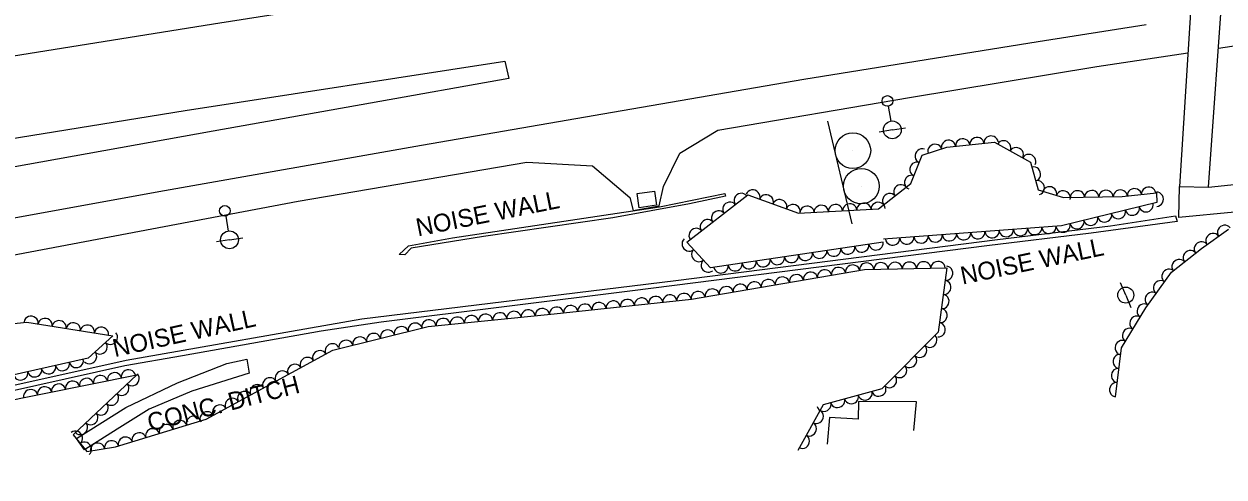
# Model space of a CAD drawing. Extents: x 1722896 to 1754269, y 648279 to 666297.
# Drawn here: x 1747925.5 to 1748262.4, y 652508.8 to 652636 of the extents above; entities that cross this region are included whole.
import ezdxf

# ---------------------------------------------------------------- set-up
doc = ezdxf.new("R2010")
doc.units = 0
for name, color, linetype in [('DESIGN - CENTERLINE - Proposed', 7, 'Continuous'), ('DESIGN - CENTERLINE - Proposed Text', 7, 'Continuous'), ('DESIGN - PUBLIC HEARING - Shapes', 7, 'Continuous'), ('DESIGN - SCRATCH - User 1', 7, 'Continuous'), ('SURVEY - CENTERLINE - Preliminary Text', 7, 'Continuous'), ('SURVEY - CONTOURS - Intermediate with optional Text', 7, 'Continuous'), ('SURVEY - DRAINAGE - Natural Features', 7, 'Continuous'), ('SURVEY - DTM - Breaklines', 7, 'Continuous'), ('SURVEY - VEGETATION - Features with Text', 7, 'Continuous')]:
    doc.layers.add(name, color=color, linetype=linetype)

msp = doc.modelspace()

# ---------------------------------------------------------------- linework, layer by layer
at = {"layer": 'DESIGN - CENTERLINE - Proposed'}
for points in [[(1748249.95, 652590.39), (1748258.07, 652590.21), (1748262.31, 652649.43), (1748271.07, 652793.96), (1748262.8, 652793.7), (1748249.95, 652590.39)], [(1747942.51, 652516.41), (1747940.28, 652519.62), (1747954.15, 652528.31), (1747968.67, 652535.19), (1747982.45, 652540.71), (1747988.11, 652541.92), (1747988.77, 652537.96), (1747972.68, 652532.86), (1747960.7, 652527.88), (1747951.69, 652522.2), (1747942.51, 652516.41)]]:
    msp.add_lwpolyline(points, dxfattribs=at)
at = {"layer": 'DESIGN - CENTERLINE - Proposed Text'}
msp.add_lwpolyline([(1748175.37, 652521.87), (1748176.15, 652529.92), (1748159.83, 652529.95), (1748159.7, 652525.05), (1748151.68, 652525.49), (1748151, 652517.98)], dxfattribs=at)
at = {"layer": 'DESIGN - PUBLIC HEARING - Shapes'}
for p, q in [((1748158.01, 652579.86), (1748151.18, 652608.75)), ((1748158.28, 652600.45), (1748158.28, 652600.45)), ((1748160.64, 652590.46), (1748160.64, 652590.46))]:
    msp.add_line(p, q, dxfattribs=at)
for centre in [(1748158.25, 652600.46), (1748160.61, 652590.48)]:
    msp.add_circle(centre, 5, dxfattribs=at)
at = {"layer": 'DESIGN - SCRATCH - User 1'}
for points in [[(1748032.49, 652571.18), (1748030.85, 652571.29), (1748033.51, 652573.73), (1748045.84, 652575.97), (1748103.98, 652584.69), (1748122.27, 652588.43), (1748122.46, 652587.71), (1748112.4, 652585.48), (1748090.81, 652581.6), (1748054.59, 652576.31), (1748034.21, 652573.03), (1748032.49, 652571.18)], [(1747806.98, 652512.67), (1747824.54, 652513.11), (1747829.94, 652514.03), (1747859.92, 652520.63), (1747954.21, 652541.57), (1748020.41, 652553.18), (1748108.58, 652563.96), (1748198.85, 652575.52), (1748230.62, 652579.34), (1748248.87, 652582.17), (1748249.29, 652580.55), (1748225.18, 652577.32), (1748195.87, 652573.72), (1748096.38, 652561.05), (1748025.8, 652552.3), (1748008.93, 652549.72), (1747970.06, 652542.82), (1747953.85, 652540), (1747838.14, 652514.18), (1747826.59, 652511.79), (1747807.7, 652511.28)]]:
    msp.add_lwpolyline(points, dxfattribs=at)
at = {"layer": 'SURVEY - CENTERLINE - Preliminary Text'}
for points in [[(1748260.86, 652629.23), (1748315.9, 652637.52), (1748407.18, 652650.17), (1748471.82, 652659.22), (1748573.73, 652672.48), (1748658.15, 652681.85), (1748746.01, 652690.16), (1748818.93, 652695.7), (1748885.7, 652700.49), (1748909.06, 652698.24), (1748918.93, 652693.59), (1748922.34, 652687.75), (1748921.77, 652684.77), (1748929.7, 652685.26), (1748931.21, 652690.64), (1748941.84, 652699.89), (1748951.36, 652702.78), (1749001.39, 652704.43), (1749076.95, 652706.85), (1749150.8, 652708.78), (1749231.38, 652711.93), (1749278.04, 652713.52)], [(1747777.58, 652602.03), (1747841.35, 652613.82), (1747901.45, 652623.68), (1747980.52, 652636.34), (1748061.8, 652649.17), (1748137.72, 652660.18), (1748205.38, 652670.02), (1748246.17, 652675.61)], [(1747788.62, 652554.66), (1747849.57, 652567.9), (1747905.21, 652578.42), (1747963.4, 652588.98), (1748037.15, 652601.99), (1748090.79, 652611.26), (1748144.51, 652620.49), (1748210.23, 652631.15), (1748240.58, 652635.88)], [(1747791.71, 652544.58), (1747850.87, 652557.68), (1747920.34, 652570.75), (1748002.53, 652586.23), (1748066.7, 652597.22), (1748085.18, 652596.22), (1748095.66, 652587.27), (1748096.61, 652583.63), (1748103.82, 652584.97), (1748105.08, 652590.39), (1748109.62, 652599.74), (1748120.32, 652606.21), (1748174.11, 652615.42), (1748226.74, 652624.08), (1748252.32, 652627.94)], [(1747782.77, 652579.75), (1747827.32, 652587.86), (1747904.23, 652600.96), (1747970.74, 652611.7), (1748060.57, 652625.62), (1748061.64, 652620.73), (1748022.86, 652613.84), (1747978.62, 652605.89), (1747921.92, 652595.71), (1747864.37, 652584.24), (1747817.73, 652574.53), (1747785.8, 652567.47)], [(1748265.37, 652583.2), (1748249.74, 652581.72), (1748249.95, 652590.39), (1748258.07, 652590.21), (1748281.28, 652592.59)]]:
    msp.add_lwpolyline(points, dxfattribs=at)
at = {"layer": 'SURVEY - DRAINAGE - Natural Features'}
msp.add_line((1748100.4, 652586.75), (1748100.4, 652586.75), dxfattribs=at)
msp.add_lwpolyline([(1748098.21, 652584.42), (1748097.64, 652588.38), (1748102.59, 652589.09), (1748103.15, 652585.13), (1748098.21, 652584.42)], dxfattribs=at)
at = {"layer": 'SURVEY - DTM - Breaklines'}
for p, q in [((1748168.2, 652612.94), (1748168.91, 652608.75)), ((1748169.33, 652606.29), (1748165.63, 652605.66)), ((1748169.33, 652606.29), (1748173.02, 652606.91)), ((1747982.17, 652582.06), (1747982.84, 652577.87)), ((1747983.24, 652575.4), (1747979.54, 652574.8)), ((1747983.24, 652575.4), (1747986.94, 652575.99)), ((1748234.85, 652559.89), (1748233.39, 652563.35)), ((1748234.85, 652559.89), (1748236.3, 652556.44))]:
    msp.add_line(p, q, dxfattribs=at)
for centre, radius in [((1748167.95, 652614.42), 1.5), ((1748169.33, 652606.29), 2.5), ((1747981.93, 652583.54), 1.5), ((1747983.24, 652575.4), 2.5), ((1748234.85, 652559.89), 2.25)]:
    msp.add_circle(centre, radius, dxfattribs=at)
at = {"layer": 'SURVEY - VEGETATION - Features with Text'}
for points in [[(1748166.72, 652574.72), (1748118.23, 652567.5), (1748111.67, 652574.78), (1748128.77, 652588.07), (1748143, 652582.9), (1748165.46, 652584.07), (1748174.54, 652591.26), (1748177.68, 652599.19), (1748184.59, 652601.46), (1748198.03, 652602.8), (1748208.16, 652597.23), (1748210.29, 652589.43), (1748217.39, 652587.26), (1748233.89, 652587.54), (1748243.49, 652588.58), (1748243.55, 652585.86), (1748216.79, 652579.29), (1748166.81, 652575.57)], [(1748231.94, 652531.32), (1748233.66, 652545.03), (1748240.46, 652556.32), (1748247.7, 652566.34), (1748256.11, 652573.01), (1748263.68, 652578.41)], [(1747807.65, 652508.78), (1747830.87, 652511.03), (1747869.44, 652519.42), (1747917.19, 652529.38), (1747957.17, 652537.47), (1747939.36, 652520.65), (1747943.16, 652515.93), (1747951.23, 652517.28), (1747976.66, 652525.06), (1748012.21, 652544.39), (1748038.99, 652551.03), (1748074.42, 652554.58), (1748112.9, 652558.71), (1748161.54, 652567.04), (1748184.61, 652567.51), (1748182.23, 652549.43), (1748166.38, 652533.57), (1748149.89, 652529.05), (1748142.76, 652516.27)], [(1747800.02, 652528.49), (1747838.16, 652539.02), (1747886.87, 652548.17), (1747926.36, 652552.25), (1747950.46, 652548.47), (1747943.57, 652542.13), (1747894.82, 652531.21), (1747823.32, 652514.61), (1747806.34, 652513.44)]]:
    msp.add_lwpolyline(points, dxfattribs=at)
for centre, major_axis in [((1748193.06, 652602.3), (1.99, 0.2)), ((1748197.04, 652602.7), (1.99, 0.2)), ((1748177.6, 652598.99), (0.74, 1.86)), ((1748181.27, 652600.37), (1.9, 0.62)), ((1748185.1, 652601.51), (1.99, 0.2)), ((1748189.08, 652601.91), (1.99, 0.2)), ((1748200.66, 652601.35), (1.75, -0.96)), ((1748204.17, 652599.42), (1.75, -0.96)), ((1748176.13, 652595.27), (0.74, 1.86)), ((1748207.67, 652597.5), (1.75, -0.96)), ((1748209.06, 652593.91), (0.53, -1.93)), ((1748171.65, 652588.97), (1.57, 1.24)), ((1748174.66, 652591.55), (0.74, 1.86)), ((1748210.12, 652590.05), (0.53, -1.93)), ((1748213.5, 652588.45), (1.91, -0.59)), ((1748126.82, 652586.55), (1.58, 1.23)), ((1748130.2, 652587.55), (1.88, -0.68)), ((1748133.96, 652586.18), (1.88, -0.68)), ((1748168.51, 652586.49), (1.57, 1.24)), ((1748217.33, 652587.28), (1.91, -0.59)), ((1748221.32, 652587.32), (2, 0.03)), ((1748225.32, 652587.39), (2, 0.03)), ((1748229.32, 652587.46), (2, 0.03)), ((1748233.32, 652587.53), (2, 0.03)), ((1748237.3, 652587.91), (1.99, 0.22)), ((1748241.28, 652588.34), (1.99, 0.22)), ((1748243.53, 652586.81), (0.04, -2)), ((1748120.5, 652581.64), (1.58, 1.23)), ((1748123.66, 652584.09), (1.58, 1.23)), ((1748137.72, 652584.82), (1.88, -0.68)), ((1748141.48, 652583.45), (1.88, -0.68)), ((1748145.38, 652583.02), (2, 0.1)), ((1748149.38, 652583.23), (2, 0.1)), ((1748153.37, 652583.44), (2, 0.1)), ((1748157.37, 652583.65), (2, 0.1)), ((1748161.36, 652583.86), (2, 0.1)), ((1748165.36, 652584.07), (2, 0.1)), ((1748236.7, 652584.18), (-1.94, -0.48)), ((1748240.58, 652585.13), (-1.94, -0.48)), ((1748117.34, 652579.19), (1.58, 1.23)), ((1748221.16, 652580.36), (-1.94, -0.48)), ((1748225.04, 652581.32), (-1.94, -0.48)), ((1748228.93, 652582.27), (-1.94, -0.48)), ((1748232.81, 652583.22), (-1.94, -0.48)), ((1748114.18, 652576.73), (1.58, 1.23)), ((1748185.37, 652576.95), (-1.99, -0.15)), ((1748189.36, 652577.25), (-1.99, -0.15)), ((1748193.35, 652577.54), (-1.99, -0.15)), ((1748197.34, 652577.84), (-1.99, -0.15)), ((1748201.33, 652578.14), (-1.99, -0.15)), ((1748205.32, 652578.44), (-1.99, -0.15)), ((1748209.31, 652578.73), (-1.99, -0.15)), ((1748213.3, 652579.03), (-1.99, -0.15)), ((1748217.27, 652579.41), (-1.94, -0.48)), ((1748259.29, 652575.28), (1.63, 1.16)), ((1748262.55, 652577.6), (1.63, 1.16)), ((1748112.22, 652574.17), (-1.34, 1.49)), ((1748160.78, 652573.83), (-1.98, -0.29)), ((1748164.74, 652574.42), (-1.98, -0.29)), ((1748169.42, 652575.76), (-1.99, -0.15)), ((1748173.41, 652576.06), (-1.99, -0.15)), ((1748177.4, 652576.36), (-1.99, -0.15)), ((1748181.39, 652576.65), (-1.99, -0.15)), ((1748256.04, 652572.95), (1.57, 1.24)), ((1748114.89, 652571.2), (-1.34, 1.49)), ((1748137.04, 652570.3), (-1.98, -0.29)), ((1748141, 652570.89), (-1.98, -0.29)), ((1748144.95, 652571.48), (-1.98, -0.29)), ((1748148.91, 652572.07), (-1.98, -0.29)), ((1748152.87, 652572.66), (-1.98, -0.29)), ((1748156.82, 652573.25), (-1.98, -0.29)), ((1748252.91, 652570.47), (1.57, 1.24)), ((1748117.57, 652568.23), (-1.34, 1.49)), ((1748121.22, 652567.95), (-1.98, -0.29)), ((1748125.17, 652568.54), (-1.98, -0.29)), ((1748129.13, 652569.13), (-1.98, -0.29)), ((1748133.09, 652569.71), (-1.98, -0.29)), ((1748150.29, 652565.11), (1.97, 0.34)), ((1748154.23, 652565.79), (1.97, 0.34)), ((1748158.17, 652566.46), (1.97, 0.34)), ((1748162.12, 652567.05), (2, 0.04)), ((1748166.12, 652567.13), (2, 0.04)), ((1748170.12, 652567.21), (2, 0.04)), ((1748174.12, 652567.29), (2, 0.04)), ((1748178.12, 652567.38), (2, 0.04)), ((1748182.12, 652567.46), (2, 0.04)), ((1748184.41, 652566.01), (-0.26, -1.98)), ((1748246.91, 652565.24), (1.17, 1.62)), ((1748249.77, 652567.98), (1.57, 1.24)), ((1748130.57, 652561.74), (1.97, 0.34)), ((1748134.52, 652562.41), (1.97, 0.34)), ((1748138.46, 652563.09), (1.97, 0.34)), ((1748142.4, 652563.76), (1.97, 0.34)), ((1748146.35, 652564.44), (1.97, 0.34)), ((1748183.89, 652562.05), (-0.26, -1.98)), ((1748244.56, 652562), (1.17, 1.62)), ((1748110.84, 652558.49), (1.99, 0.21)), ((1748114.8, 652559.04), (1.97, 0.34)), ((1748118.75, 652559.72), (1.97, 0.34)), ((1748122.69, 652560.39), (1.97, 0.34)), ((1748126.63, 652561.06), (1.97, 0.34)), ((1748242.22, 652558.76), (1.17, 1.62)), ((1748079.03, 652555.07), (1.99, 0.21)), ((1748083, 652555.5), (1.99, 0.21)), ((1748086.98, 652555.93), (1.99, 0.21)), ((1748090.96, 652556.36), (1.99, 0.21)), ((1748094.94, 652556.78), (1.99, 0.21)), ((1748098.91, 652557.21), (1.99, 0.21)), ((1748102.89, 652557.64), (1.99, 0.21)), ((1748106.87, 652558.07), (1.99, 0.21)), ((1748183.37, 652558.08), (-0.26, -1.98)), ((1748239.95, 652555.47), (1.03, 1.71)), ((1747927.52, 652552.07), (1.98, -0.31)), ((1747931.47, 652551.45), (1.98, -0.31)), ((1748047.19, 652551.85), (1.99, 0.2)), ((1748051.17, 652552.25), (1.99, 0.2)), ((1748055.15, 652552.65), (1.99, 0.2)), ((1748059.13, 652553.05), (1.99, 0.2)), ((1748063.11, 652553.45), (1.99, 0.2)), ((1748067.09, 652553.85), (1.99, 0.2)), ((1748071.07, 652554.24), (1.99, 0.2)), ((1748075.05, 652554.65), (1.99, 0.21)), ((1748182.84, 652554.12), (-0.26, -1.98)), ((1748237.88, 652552.04), (1.03, 1.71)), ((1747935.42, 652550.83), (1.98, -0.31)), ((1747939.37, 652550.21), (1.98, -0.31)), ((1747943.32, 652549.59), (1.98, -0.31)), ((1747947.27, 652548.97), (1.98, -0.31)), ((1748027.58, 652548.2), (1.94, 0.48)), ((1748031.46, 652549.16), (1.94, 0.48)), ((1748035.34, 652550.13), (1.94, 0.48)), ((1748039.23, 652551.06), (1.99, 0.2)), ((1748043.21, 652551.46), (1.99, 0.2)), ((1748182.32, 652550.15), (-0.26, -1.98)), ((1748235.82, 652548.61), (1.03, 1.71)), ((1747949.89, 652547.95), (-1.47, -1.36)), ((1748015.93, 652545.31), (1.94, 0.48)), ((1748019.81, 652546.27), (1.94, 0.48)), ((1748023.69, 652547.24), (1.94, 0.48)), ((1748179.91, 652547.11), (-1.41, -1.41)), ((1748233.76, 652545.19), (1.03, 1.71)), ((1747944, 652542.52), (-1.47, -1.36)), ((1747946.95, 652545.24), (-1.47, -1.36)), ((1748008.55, 652542.4), (1.76, 0.96)), ((1748012.06, 652544.31), (1.76, 0.96)), ((1748177.08, 652544.28), (-1.41, -1.41)), ((1748233.19, 652541.24), (0.25, 1.98)), ((1747932.44, 652539.63), (-1.95, -0.44)), ((1747936.34, 652540.51), (-1.95, -0.44)), ((1747940.24, 652541.38), (-1.95, -0.44)), ((1748001.52, 652538.57), (1.76, 0.96)), ((1748005.04, 652540.48), (1.76, 0.96)), ((1748171.43, 652538.63), (-1.41, -1.41)), ((1748174.26, 652541.46), (-1.41, -1.41)), ((1747924.63, 652537.88), (-1.95, -0.44)), ((1747928.53, 652538.76), (-1.95, -0.44)), ((1747943.09, 652534.62), (1.96, 0.4)), ((1747947.01, 652535.41), (1.96, 0.4)), ((1747950.93, 652536.21), (1.96, 0.4)), ((1747954.85, 652537), (1.96, 0.4)), ((1747955.98, 652536.35), (-1.45, -1.37)), ((1747994.49, 652534.75), (1.76, 0.96)), ((1747998.01, 652536.66), (1.76, 0.96)), ((1748168.6, 652535.8), (-1.41, -1.41)), ((1748232.69, 652537.27), (0.25, 1.98)), ((1747927.4, 652531.45), (1.96, 0.4)), ((1747931.33, 652532.24), (1.96, 0.4)), ((1747935.25, 652533.03), (1.96, 0.4)), ((1747939.17, 652533.83), (1.96, 0.4)), ((1747953.07, 652533.6), (-1.45, -1.37)), ((1747990.98, 652532.84), (1.76, 0.96)), ((1748165.55, 652533.35), (-1.93, -0.53)), ((1748232.19, 652533.31), (0.25, 1.98)), ((1747950.17, 652530.85), (-1.45, -1.37)), ((1747983.95, 652529.02), (1.76, 0.96)), ((1747987.46, 652530.93), (1.76, 0.96)), ((1748153.98, 652530.17), (-1.93, -0.53)), ((1748157.84, 652531.23), (-1.93, -0.53)), ((1748161.7, 652532.29), (-1.93, -0.53)), ((1747944.35, 652525.36), (-1.45, -1.37)), ((1747947.26, 652528.11), (-1.45, -1.37)), ((1747976.92, 652525.2), (1.76, 0.96)), ((1747980.44, 652527.11), (1.76, 0.96)), ((1748148.06, 652525.76), (-0.98, -1.75)), ((1748150.12, 652529.11), (-1.93, -0.53)), ((1747941.44, 652522.61), (-1.45, -1.37)), ((1747965.47, 652521.64), (1.91, 0.58)), ((1747969.29, 652522.81), (1.91, 0.58)), ((1747973.12, 652523.97), (1.91, 0.58)), ((1748146.11, 652522.27), (-0.98, -1.75)), ((1747940.07, 652519.76), (1.25, -1.56)), ((1747953.99, 652518.13), (1.91, 0.58)), ((1747957.82, 652519.3), (1.91, 0.58)), ((1747961.64, 652520.47), (1.91, 0.58)), ((1748144.16, 652518.78), (-0.98, -1.75)), ((1747942.58, 652516.65), (1.25, -1.56)), ((1747946.19, 652516.44), (1.97, 0.33)), ((1747950.14, 652517.1), (1.97, 0.33))]:
    msp.add_ellipse(centre, major_axis=major_axis, ratio=0.940188, start_param=0, end_param=3.141593, dxfattribs=at)

# ---------------------------------------------------------------- texts
at = {"layer": 'DESIGN - SCRATCH - User 1'}
for rotation, p in [(11.3688, (1748036.14, 652576.34)), (11.7491, (1748189.03, 652562.82)), (12.3627, (1747951.03, 652542.44))]:
    msp.add_text('NOISE WALL', height=5, rotation=rotation, dxfattribs=at).set_placement(p)
at = {"layer": 'SURVEY - CONTOURS - Intermediate with optional Text'}
msp.add_text('CONC. DITCH', height=5, rotation=14.5509, dxfattribs=at).set_placement((1747960.91, 652521.53))

doc.saveas('drawing.dxf')
